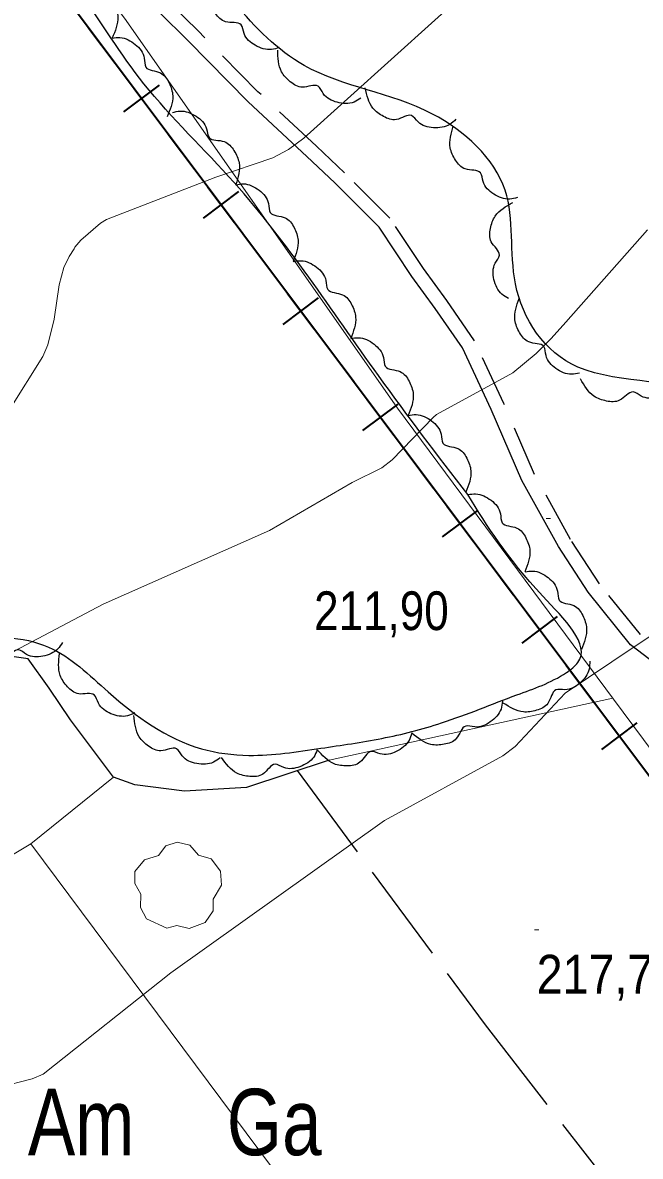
# Model space of a CAD drawing. Extents: x 480269 to 484877, y 4383588 to 4386804.
# Drawn here: x 482524.9 to 482664.5, y 4385133.1 to 4385389.2 of the extents above; entities that cross this region are included whole.
import ezdxf
from ezdxf.enums import TextEntityAlignment as Align

# ---------------------------------------------------------------- set-up
doc = ezdxf.new("R2010")
doc.units = 0
doc.header["$LTSCALE"] = 3.8
doc.linetypes.add('LONG_DASHED', pattern=[7.5, 6, -1.5])
doc.linetypes.add('MEDIUM_DASHED', pattern=[4.5, 3, -1.5])
for name, color, linetype, lineweight in [('25', 7, 'LONG_DASHED', 25), ('27', 7, 'Continuous', 25), ('29', 7, 'Continuous', 13), ('34', 7, 'Continuous', 35), ('38', 7, 'Continuous', 25), ('51', 7, 'Continuous', 13), ('7', 7, 'Continuous', 13), ('9', 7, 'Continuous', 13)]:
    doc.layers.add(name, color=color, linetype=linetype, lineweight=lineweight)
doc.layers.add('31', color=7, linetype='Continuous')

msp = doc.modelspace()

# ---------------------------------------------------------------- linework, layer by layer
at = {"layer": '25'}
for points in [[(482545.45, 4385218.77), (482535.72, 4385231.68), (482530.93, 4385238.87), (482526.16, 4385245.48), (482514.65, 4385247.03), (482506.2, 4385242.78), (482493.24, 4385235.48), (482464.45, 4385222.09), (482439.95, 4385213.07)], [(482594.15, 4385222.61), (482575.49, 4385216.41), (482561.45, 4385215.56), (482550.23, 4385217.03), (482545.45, 4385218.77)], [(482586.91, 4385220.21), (482629.4, 4385162.78), (482670.68, 4385109.75)]]:
    msp.add_lwpolyline(points, dxfattribs=at)
at = {"layer": '27'}
for points in [[(482987.06, 4385196.22), (482962.01, 4385203.27), (482933.82, 4385208.75), (482918.16, 4385210.32), (482910.33, 4385217.37), (482911.12, 4385227.55), (482911.12, 4385236.17), (482900.16, 4385244), (482857.87, 4385258.89), (482836.73, 4385270.64), (482824.21, 4385265.15), (482832.82, 4385247.14), (482820.29, 4385239.3), (482767.05, 4385239.3), (482715.37, 4385240.87), (482694.23, 4385249.49), (482675.44, 4385265.94), (482679.36, 4385287.09), (482678.57, 4385302.75), (482650.39, 4385311.37), (482636.29, 4385330.17), (482633.95, 4385351.32), (482617.5, 4385368.55), (482588.53, 4385379.52), (482572.87, 4385393.62), (482558.78, 4385411.63), (482539.21, 4385429.65), (482525.9, 4385448.45), (482516.5, 4385468.82), (482492.23, 4385501.72), (482482.83, 4385522.08), (482488.31, 4385537.75), (482533.73, 4385569.87), (482542.34, 4385576.13)], [(482625.51, 4385282.56), (482642.43, 4385259.65), (482650.38, 4385244.64), (482647.78, 4385242.37), (482636.62, 4385237.32), (482619.6, 4385231), (482606.07, 4385227.49), (482592.32, 4385225.27), (482576.02, 4385223.66), (482565.3, 4385225.16), (482544.25, 4385237.98), (482530.74, 4385248.12), (482521.45, 4385250.21), (482506.84, 4385248), (482489.75, 4385241.2), (482474.05, 4385233.67), (482467.83, 4385231.98), (482446.42, 4385237.18), (482431.83, 4385245.15), (482427.52, 4385258.1), (482433.95, 4385267.51), (482447.44, 4385281.6), (482466.7, 4385298.44), (482480.68, 4385311.65), (482486, 4385318.16), (482489.98, 4385329.2), (482485.82, 4385343.36), (482475.74, 4385354.14), (482463.65, 4385352.6), (482442.18, 4385344.35), (482419.61, 4385337.03), (482392.84, 4385327.98), (482375.42, 4385322.04), (482354.47, 4385315.04), (482335.63, 4385313.3), (482324.91, 4385311.71), (482306.75, 4385298.27), (482298.77, 4385288.95), (482284.61, 4385269.24), (482273.64, 4385250.87), (482262.03, 4385234.12), (482247.6, 4385214.12), (482240.37, 4385209.68), (482231.84, 4385210.09), (482210.78, 4385220.1), (482179.62, 4385233.3), (482175.12, 4385239.41), (482174.28, 4385251.32), (482183.7, 4385264.71), (482206.93, 4385288.25), (482225.02, 4385306.72), (482255.15, 4385335.95), (482274.61, 4385354.56), (482305.02, 4385378.68), (482323.6, 4385392.1), (482343.47, 4385412.74), (482356.09, 4385425.44), (482370.63, 4385438.23), (482383.14, 4385448.74), (482409.87, 4385473.1), (482434.85, 4385494.28), (482448.48, 4385499.91), (482458.21, 4385495.14), (482469.07, 4385482.48), (482479.65, 4385471.01), (482489.49, 4385457.47), (482504.85, 4385438.05), (482518.31, 4385421.58), (482537.64, 4385396.47), (482552.32, 4385375.39), (482572.69, 4385353.07), (482605.31, 4385309.46), (482625.51, 4385282.56)], [(482532.75, 4385403.51), (482534.52, 4385403.64), (482537.97, 4385402.07), (482539.99, 4385398.98), (482540.34, 4385396.95), (482543.64, 4385395.65), (482545.58, 4385393.38), (482546.41, 4385390.47), (482545.13, 4385385.68)], [(482582.88, 4385383.57), (482581.16, 4385383.13), (482577.48, 4385384.07), (482574.96, 4385386.76), (482574.26, 4385388.69), (482570.78, 4385389.4), (482568.47, 4385391.29), (482567.14, 4385394.01), (482567.57, 4385398.95)], [(482545.13, 4385385.69), (482546.9, 4385385.82), (482550.36, 4385384.26), (482552.38, 4385381.17), (482552.73, 4385379.15), (482556.04, 4385377.85), (482557.99, 4385375.59), (482558.82, 4385372.68), (482557.54, 4385367.89)], [(482601.33, 4385372.13), (482599.79, 4385371.26), (482595.99, 4385371.21), (482592.85, 4385373.15), (482591.67, 4385374.83), (482588.13, 4385374.6), (482585.4, 4385375.83), (482583.42, 4385378.11), (482582.54, 4385382.99)], [(482622.79, 4385367.36), (482621.44, 4385366.21), (482617.73, 4385365.45), (482614.28, 4385366.76), (482612.81, 4385368.19), (482609.36, 4385367.3), (482606.46, 4385367.99), (482604.08, 4385369.85), (482602.3, 4385374.48)], [(482558.74, 4385368.88), (482560.48, 4385369.22), (482564.09, 4385368.06), (482566.45, 4385365.22), (482567.03, 4385363.25), (482570.47, 4385362.33), (482572.66, 4385360.3), (482573.81, 4385357.51), (482573.09, 4385352.6)], [(482636.74, 4385349.69), (482635, 4385349.34), (482631.37, 4385350.46), (482628.99, 4385353.28), (482628.39, 4385355.24), (482624.95, 4385356.13), (482622.74, 4385358.14), (482621.55, 4385360.92), (482622.23, 4385365.83)], [(482573.06, 4385352.58), (482574.82, 4385352.78), (482578.33, 4385351.33), (482580.45, 4385348.31), (482580.87, 4385346.29), (482584.22, 4385345.1), (482586.24, 4385342.9), (482587.16, 4385340.03), (482586.04, 4385335.2)], [(482634.72, 4385326.87), (482633.23, 4385327.83), (482631.43, 4385331.17), (482631.7, 4385334.85), (482632.65, 4385336.67), (482630.8, 4385339.71), (482630.63, 4385342.69), (482631.73, 4385345.51), (482635.65, 4385348.55)], [(482586.05, 4385335.2), (482587.82, 4385335.4), (482591.32, 4385333.95), (482593.44, 4385330.93), (482593.86, 4385328.92), (482597.21, 4385327.73), (482599.23, 4385325.53), (482600.16, 4385322.65), (482599.04, 4385317.82)], [(482650.74, 4385310.01), (482648.99, 4385309.75), (482645.43, 4385311.06), (482643.19, 4385314), (482642.7, 4385316), (482639.31, 4385317.06), (482637.21, 4385319.18), (482636.17, 4385322.02), (482637.11, 4385326.89)], [(482599.04, 4385317.81), (482600.8, 4385318.01), (482604.31, 4385316.57), (482606.44, 4385313.55), (482606.86, 4385311.55), (482610.21, 4385310.36), (482612.23, 4385308.17), (482613.17, 4385305.29), (482612.06, 4385300.46)], [(482672.67, 4385307.87), (482671.71, 4385306.37), (482668.38, 4385304.56), (482664.69, 4385304.81), (482662.87, 4385305.75), (482659.83, 4385303.89), (482656.86, 4385303.71), (482654.03, 4385304.8), (482650.98, 4385308.7)], [(482612.07, 4385300.46), (482613.83, 4385300.66), (482617.34, 4385299.22), (482619.47, 4385296.2), (482619.89, 4385294.19), (482623.24, 4385293.01), (482625.26, 4385290.81), (482626.2, 4385287.94), (482625.09, 4385283.1)], [(482625.51, 4385282.56), (482627.28, 4385282.74), (482630.77, 4385281.28), (482632.88, 4385278.24), (482633.28, 4385276.23), (482636.62, 4385275.02), (482638.63, 4385272.81), (482639.54, 4385269.92), (482638.39, 4385265.1)], [(482638.45, 4385265.14), (482640.22, 4385265.31), (482643.7, 4385263.81), (482645.78, 4385260.75), (482646.16, 4385258.74), (482649.5, 4385257.49), (482651.48, 4385255.26), (482652.36, 4385252.37), (482651.17, 4385247.56)], [(482533.9, 4385249.17), (482532.87, 4385247.72), (482529.46, 4385246.06), (482525.79, 4385246.47), (482524.01, 4385247.5), (482520.9, 4385245.78), (482517.91, 4385245.73), (482515.14, 4385246.95), (482512.27, 4385250.99)], [(482550.28, 4385233.24), (482548.63, 4385232.59), (482544.87, 4385233.08), (482542.03, 4385235.45), (482541.11, 4385237.28), (482537.57, 4385237.56), (482535.05, 4385239.16), (482533.4, 4385241.7), (482533.23, 4385246.66)], [(482653.07, 4385244.93), (482652.93, 4385243.16), (482650.84, 4385239.99), (482647.47, 4385238.49), (482645.41, 4385238.46), (482643.61, 4385235.4), (482641.06, 4385233.84), (482638.06, 4385233.47), (482633.53, 4385235.49)], [(482633.35, 4385235.87), (482633.02, 4385234.12), (482630.59, 4385231.21), (482627.07, 4385230.08), (482625.03, 4385230.28), (482622.9, 4385227.44), (482620.2, 4385226.16), (482617.17, 4385226.13), (482612.89, 4385228.64)], [(482569.51, 4385223.08), (482568.02, 4385222.11), (482564.24, 4385221.81), (482560.98, 4385223.55), (482559.7, 4385225.15), (482556.17, 4385224.69), (482553.37, 4385225.74), (482551.24, 4385227.88), (482550.05, 4385232.7)], [(482612.84, 4385228.68), (482612.22, 4385227.01), (482609.34, 4385224.54), (482605.69, 4385224.01), (482603.71, 4385224.55), (482601.13, 4385222.1), (482598.26, 4385221.29), (482595.27, 4385221.76), (482591.46, 4385224.94)], [(482591.46, 4385224.89), (482590.68, 4385223.29), (482587.58, 4385221.1), (482583.9, 4385220.92), (482581.97, 4385221.64), (482579.18, 4385219.44), (482576.24, 4385218.9), (482573.31, 4385219.65), (482569.82, 4385223.18)]]:
    msp.add_spline(points, degree=3, dxfattribs=at)
at = {"layer": '29'}
msp.add_lwpolyline([(482557.47, 4385184.64), (482552.93, 4385186.76), (482551.52, 4385189.3), (482551.62, 4385192.28), (482550.25, 4385194.69), (482550.29, 4385197.44), (482552.45, 4385200.04), (482555.64, 4385201.04), (482557.29, 4385203.23), (482559.86, 4385204.06), (482562.72, 4385203.41), (482564.67, 4385201.14), (482567.48, 4385200.32), (482569.61, 4385197.47), (482569.85, 4385194.34), (482567.97, 4385191.19), (482567.97, 4385188.51), (482566.15, 4385185.9), (482562.53, 4385184.56), (482559.76, 4385185.19)], close=True, dxfattribs=at)
at = {"layer": '34'}
for p, q in [((482539.8, 4385388.03), (482545.8, 4385380.03)), ((482547.8, 4385369.03), (482555.8, 4385375.03)), ((482548.8, 4385376.03), (482554.8, 4385368.03)), ((482557.8, 4385364.03), (482563.79, 4385356.03)), ((482566.79, 4385352.03), (482572.79, 4385344.02)), ((482565.79, 4385345.03), (482573.79, 4385351.02)), ((482575.79, 4385340.02), (482581.79, 4385332.02)), ((482583.79, 4385321.02), (482591.79, 4385327.02)), ((482584.79, 4385328.02), (482590.79, 4385320.02)), ((482593.79, 4385316.02), (482599.79, 4385308.02)), ((482601.78, 4385297.02), (482609.78, 4385303.02)), ((482602.78, 4385304.02), (482608.78, 4385296.02)), ((482611.78, 4385292.02), (482617.78, 4385284.02)), ((482620.78, 4385280.02), (482626.78, 4385272.01)), ((482619.78, 4385273.02), (482627.78, 4385279.01)), ((482629.78, 4385268.01), (482635.78, 4385260.01)), ((482637.77, 4385249.01), (482645.77, 4385255.01)), ((482638.77, 4385256.01), (482644.77, 4385248.01)), ((482647.77, 4385244.01), (482653.77, 4385236.01)), ((482656.77, 4385232.01), (482662.77, 4385224.01)), ((482655.77, 4385225.01), (482663.77, 4385231.01))]:
    msp.add_line(p, q, dxfattribs=at)
msp.add_lwpolyline([(481732.67, 4386453.74), (481770, 4386403), (482108, 4385964), (482722, 4385145)], dxfattribs=at)
at = {"layer": '38', "linetype": 'MEDIUM_DASHED'}
msp.add_lwpolyline([(482664.52, 4385250.95), (482655.26, 4385262.4), (482648.73, 4385272.45), (482640.56, 4385287.12), (482633.66, 4385303.13), (482627.04, 4385317.34), (482620.76, 4385326.42), (482615.48, 4385333.68), (482607.91, 4385345.02), (482597.64, 4385355.28), (482591.28, 4385361.26), (482578.09, 4385373.58), (482564.56, 4385387.37), (482558.49, 4385393.3)], dxfattribs=at)
at = {"layer": '38'}
msp.add_lwpolyline([(482670.87, 4385242.09), (482662.3, 4385248.66), (482652.7, 4385260.53), (482646.02, 4385270.81), (482637.72, 4385285.72), (482630.77, 4385301.83), (482624.28, 4385315.76), (482618.17, 4385324.58), (482612.88, 4385331.87), (482605.45, 4385343), (482595.44, 4385353), (482589.12, 4385358.95), (482575.88, 4385371.32), (482562.33, 4385385.12), (482555.73, 4385391.57)], dxfattribs=at)
at = {"layer": '51'}
msp.add_line((482658.29, 4385236.58), (482594.15, 4385222.61), dxfattribs=at)
for points in [[(482404.1, 4385677.73), (482302.92, 4385714.75), (482302.94, 4385713.84), (482359.86, 4385638.29), (482423.37, 4385556.01), (482487.7, 4385471.02), (482548.28, 4385389.71), (482609.6, 4385302.12), (482658.45, 4385236.36), (482731.86, 4385137.6), (482793.32, 4385159.98), (482893.05, 4385195.69), (482991.91, 4385230.66), (483071.52, 4385260.62), (483095.48, 4385269.3)], [(482615.53, 4385084.65), (482526.74, 4385203.65), (482545.45, 4385218.77)], [(482526.74, 4385203.65), (482505.68, 4385191.08), (482457.54, 4385183.92), (482436.12, 4385165.4), (482436.77, 4385159.55), (482440.12, 4385145.86), (482444.42, 4385139.56)]]:
    msp.add_lwpolyline(points, dxfattribs=at)
at = {"layer": '7'}
for p, q in [((482643.19, 4385277.16), (482644.19, 4385277.16)), ((482640.58, 4385184.22), (482641.58, 4385184.22))]:
    msp.add_line(p, q, dxfattribs=at)
at = {"layer": '9'}
for points in [[(482627.89, 4385398.75), (482588.45, 4385363.12), (482585.01, 4385360.55), (482581.45, 4385358.68), (482568.53, 4385354.3), (482543.87, 4385344.73), (482542.5, 4385343.89), (482538.02, 4385340.08), (482536.73, 4385338.46), (482536.52, 4385338.07), (482535.42, 4385336.38), (482534.18, 4385333.85), (482533.13, 4385329.94), (482532.01, 4385322.21), (482530.58, 4385316.37), (482529.46, 4385313.75), (482522.03, 4385301.87)], [(482666.09, 4385342.41), (482647.68, 4385321.49), (482644.34, 4385317.86), (482640.98, 4385314.42), (482635.69, 4385310.1), (482618.46, 4385300.64), (482617.69, 4385299.99), (482608.44, 4385290.4), (482606.08, 4385288.65), (482599.4, 4385285.34), (482580.68, 4385274.45), (482543.13, 4385257.8), (482496.08, 4385233.07)], [(482458.41, 4385143.92), (482458.85, 4385144.33), (482459.31, 4385144.69), (482469.21, 4385148.98), (482474.32, 4385150.31), (482492.92, 4385150.1), (482514.44, 4385148.2), (482519.37, 4385148.64), (482527.09, 4385150.59), (482529.52, 4385151.66), (482558.41, 4385174.54), (482606.68, 4385208.97), (482633.44, 4385223.54), (482636.21, 4385225.64), (482647.54, 4385237.72), (482663.35, 4385248.31), (482697.04, 4385270.64)]]:
    msp.add_lwpolyline(points, dxfattribs=at)

# ---------------------------------------------------------------- texts
at = {"layer": '31', "width": 0.8}
for s, p in [('Am', (482538.12, 4385133.33)), ('Ga', (482581.76, 4385133.33))]:
    msp.add_text(s, height=15, dxfattribs=at).set_placement(p, align=Align.CENTER)
at = {"layer": '7'}
for s, width, p in [('211,90', 0.85, (482590.78, 4385251.96)), ('217,77', 0.9, (482641.08, 4385169.85))]:
    msp.add_text(s, height=8.75, dxfattribs=dict(at, width=width)).set_placement(p)

doc.saveas('drawing.dxf')
